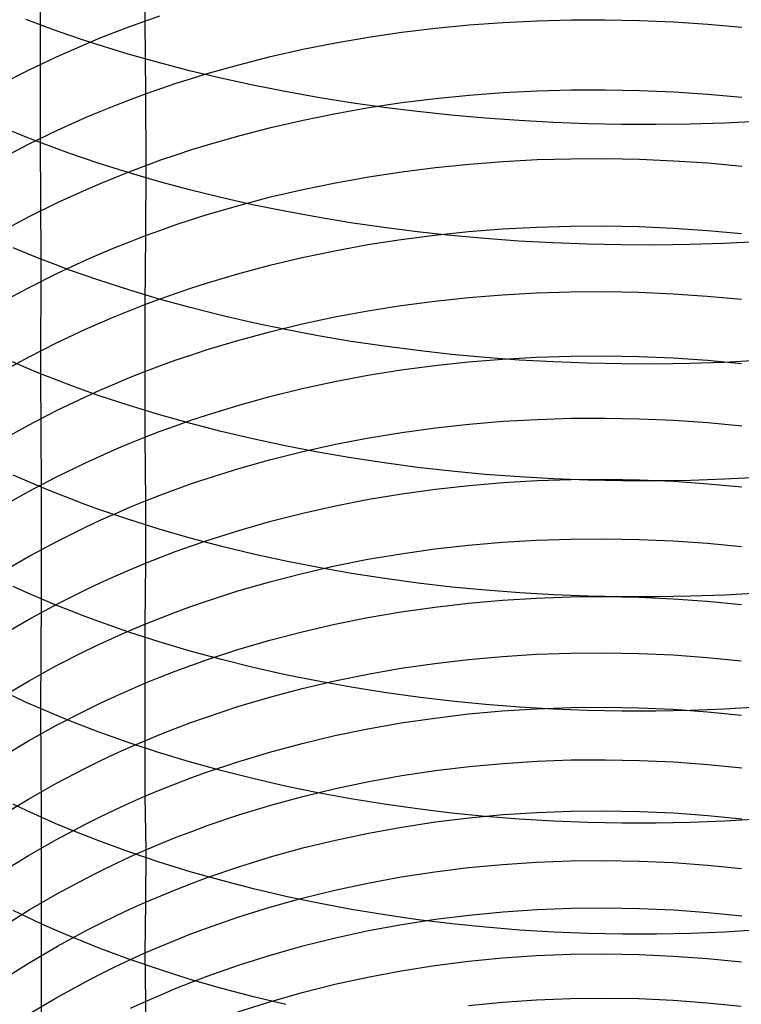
# Model space of a CAD drawing. Extents: x -383 to 1849, y -1185 to -529.
# Tile 731 of 870: x 1823 to 1834, y -1083 to -1069. Entities that reach past the tile are written whole.
import ezdxf

# ---------------------------------------------------------------- set-up
doc = ezdxf.new("R2010")
doc.units = 0
doc.layers.add('PREDEFINITO', color=7, linetype='CONTINUOUS')

msp = doc.modelspace()

# ---------------------------------------------------------------- linework, layer by layer
at = {"layer": 'PREDEFINITO'}
for p, q in [((1823.756, -1067.38, 662.535), (1823.755, -1069.094, 661.514)), ((1825.259, -1067.967, 629.981), (1825.259, -1069.039, 628.954)), ((1825.259, -1069.039, 628.954), (1825.477, -1068.964, 628.878)), ((1823.755, -1069.094, 661.514), (1823.553, -1069.018, 661.403)), ((1823.96, -1069.169, 661.623), (1823.755, -1069.094, 661.514)), ((1823.755, -1069.094, 661.514), (1823.756, -1070.788, 660.461)), ((1825.042, -1069.118, 629.033), (1825.259, -1069.039, 628.954)), ((1825.259, -1069.039, 628.954), (1825.271, -1070.087, 627.903)), ((1829.438, -1069.143, 626.953), (1829.923, -1069.096, 626.899)), ((1829.923, -1069.096, 626.899), (1830.41, -1069.06, 626.856)), ((1830.41, -1069.06, 626.856), (1830.9, -1069.036, 626.822)), ((1830.9, -1069.036, 626.822), (1831.39, -1069.023, 626.8)), ((1831.39, -1069.023, 626.8), (1831.881, -1069.021, 626.787)), ((1831.881, -1069.021, 626.787), (1832.373, -1069.031, 626.785)), ((1832.373, -1069.031, 626.785), (1832.864, -1069.052, 626.792)), ((1832.864, -1069.052, 626.792), (1833.354, -1069.084, 626.811)), ((1833.354, -1069.084, 626.811), (1833.843, -1069.128, 626.839)), ((1824.167, -1069.242, 661.728), (1823.96, -1069.169, 661.623)), ((1824.377, -1069.313, 661.831), (1824.167, -1069.242, 661.728)), ((1824.615, -1069.283, 629.199), (1824.828, -1069.199, 629.115)), ((1824.828, -1069.199, 629.115), (1825.042, -1069.118, 629.033)), ((1828.477, -1069.272, 627.091), (1828.956, -1069.201, 627.017)), ((1828.956, -1069.201, 627.017), (1829.438, -1069.143, 626.953)), ((1823.991, -1069.552, 629.467), (1824.405, -1069.37, 629.286)), ((1824.588, -1069.382, 661.93), (1824.377, -1069.313, 661.831)), ((1824.405, -1069.37, 629.286), (1824.615, -1069.283, 629.199)), ((1825.018, -1069.514, 662.119), (1824.588, -1069.382, 661.93)), ((1827.533, -1069.446, 627.271), (1828.003, -1069.353, 627.176)), ((1828.003, -1069.353, 627.176), (1828.477, -1069.272, 627.091)), ((1825.455, -1069.638, 662.296), (1825.018, -1069.514, 662.119)), ((1827.068, -1069.551, 627.377), (1827.533, -1069.446, 627.271)), ((1823.585, -1069.744, 629.658), (1823.991, -1069.552, 629.467)), ((1825.901, -1069.754, 662.46), (1825.455, -1069.638, 662.296)), ((1826.156, -1069.796, 627.619), (1826.609, -1069.668, 627.493)), ((1826.609, -1069.668, 627.493), (1827.068, -1069.551, 627.377)), ((1823.189, -1069.946, 629.858), (1823.585, -1069.744, 629.658)), ((1826.353, -1069.863, 662.612), (1825.901, -1069.754, 662.46)), ((1825.932, -1069.864, 627.686), (1826.156, -1069.796, 627.619)), ((1825.49, -1070.01, 627.828), (1825.71, -1069.935, 627.756)), ((1825.71, -1069.935, 627.756), (1825.932, -1069.864, 627.686)), ((1826.811, -1069.963, 662.752), (1826.353, -1069.863, 662.612)), ((1825.055, -1070.167, 627.981), (1825.271, -1070.087, 627.903)), ((1825.271, -1070.087, 627.903), (1825.49, -1070.01, 627.828)), ((1825.271, -1070.087, 627.903), (1825.273, -1071.116, 626.835)), ((1827.276, -1070.055, 662.878), (1826.811, -1069.963, 662.752)), ((1827.745, -1070.139, 662.993), (1827.276, -1070.055, 662.878)), ((1829.924, -1070.105, 625.85), (1830.412, -1070.068, 625.807)), ((1830.412, -1070.068, 625.807), (1830.901, -1070.043, 625.774)), ((1830.901, -1070.043, 625.774), (1831.391, -1070.03, 625.752)), ((1831.391, -1070.03, 625.752), (1831.883, -1070.028, 625.739)), ((1831.883, -1070.028, 625.739), (1832.374, -1070.038, 625.737)), ((1832.374, -1070.038, 625.737), (1832.865, -1070.059, 625.744)), ((1832.865, -1070.059, 625.744), (1833.355, -1070.092, 625.762)), ((1833.355, -1070.092, 625.762), (1833.844, -1070.136, 625.789)), ((1824.84, -1070.25, 628.061), (1825.055, -1070.167, 627.981)), ((1828.22, -1070.215, 663.094), (1827.745, -1070.139, 662.993)), ((1828.698, -1070.282, 663.183), (1828.22, -1070.215, 663.094)), ((1828.479, -1070.285, 626.039), (1828.957, -1070.213, 625.966)), ((1828.957, -1070.213, 625.966), (1829.439, -1070.153, 625.903)), ((1829.439, -1070.153, 625.903), (1829.924, -1070.105, 625.85)), ((1824.417, -1070.424, 628.229), (1824.628, -1070.336, 628.144)), ((1824.628, -1070.336, 628.144), (1824.84, -1070.25, 628.061)), ((1827.534, -1070.463, 626.215), (1828.004, -1070.368, 626.122)), ((1828.004, -1070.368, 626.122), (1828.479, -1070.285, 626.039)), ((1829.18, -1070.342, 663.26), (1828.698, -1070.282, 663.183)), ((1829.666, -1070.393, 663.324), (1829.18, -1070.342, 663.26)), ((1824.003, -1070.61, 628.407), (1824.417, -1070.424, 628.229)), ((1827.07, -1070.57, 626.319), (1827.534, -1070.463, 626.215)), ((1830.153, -1070.436, 663.375), (1829.666, -1070.393, 663.324)), ((1830.643, -1070.471, 663.413), (1830.153, -1070.436, 663.375)), ((1831.134, -1070.498, 663.439), (1830.643, -1070.471, 663.413)), ((1831.626, -1070.516, 663.452), (1831.134, -1070.498, 663.439)), ((1832.119, -1070.526, 663.453), (1831.626, -1070.516, 663.452)), ((1832.611, -1070.528, 663.44), (1832.119, -1070.526, 663.453)), ((1833.103, -1070.522, 663.415), (1832.611, -1070.528, 663.44)), ((1833.593, -1070.507, 663.377), (1833.103, -1070.522, 663.415)), ((1834.081, -1070.483, 663.326), (1833.593, -1070.507, 663.377)), ((1823.554, -1070.709, 660.35), (1823.354, -1070.628, 660.237)), ((1823.597, -1070.806, 628.594), (1824.003, -1070.61, 628.407)), ((1826.61, -1070.689, 626.433), (1827.07, -1070.57, 626.319)), ((1823.201, -1071.013, 628.79), (1823.597, -1070.806, 628.594)), ((1823.756, -1070.788, 660.461), (1823.554, -1070.709, 660.35)), ((1823.961, -1070.865, 660.568), (1823.756, -1070.788, 660.461)), ((1823.756, -1070.788, 660.461), (1823.766, -1072.464, 659.378)), ((1826.158, -1070.82, 626.557), (1826.61, -1070.689, 626.433)), ((1824.168, -1070.94, 660.672), (1823.961, -1070.865, 660.568)), ((1824.377, -1071.013, 660.773), (1824.168, -1070.94, 660.672)), ((1825.711, -1070.962, 626.691), (1825.934, -1070.889, 626.622)), ((1825.934, -1070.889, 626.622), (1826.158, -1070.82, 626.557)), ((1824.588, -1071.084, 660.871), (1824.377, -1071.013, 660.773)), ((1825.018, -1071.22, 661.058), (1824.588, -1071.084, 660.871)), ((1825.273, -1071.116, 626.835), (1825.491, -1071.038, 626.762)), ((1825.491, -1071.038, 626.762), (1825.711, -1070.962, 626.691)), ((1829.923, -1071.096, 624.784), (1830.411, -1071.059, 624.742)), ((1830.411, -1071.059, 624.742), (1830.9, -1071.033, 624.71)), ((1830.9, -1071.033, 624.71), (1831.39, -1071.019, 624.688)), ((1831.39, -1071.019, 624.688), (1831.882, -1071.017, 624.675)), ((1831.882, -1071.017, 624.675), (1832.373, -1071.027, 624.672)), ((1832.373, -1071.027, 624.672), (1832.864, -1071.048, 624.679)), ((1832.864, -1071.048, 624.679), (1833.355, -1071.081, 624.696)), ((1833.355, -1071.081, 624.696), (1833.843, -1071.125, 624.723)), ((1824.841, -1071.283, 626.99), (1825.056, -1071.198, 626.911)), ((1825.455, -1071.348, 661.232), (1825.018, -1071.22, 661.058)), ((1825.056, -1071.198, 626.911), (1825.273, -1071.116, 626.835)), ((1825.273, -1071.116, 626.835), (1825.271, -1072.125, 625.748)), ((1828.478, -1071.279, 624.969), (1828.956, -1071.206, 624.898)), ((1828.956, -1071.206, 624.898), (1829.438, -1071.145, 624.836)), ((1829.438, -1071.145, 624.836), (1829.923, -1071.096, 624.784)), ((1824.419, -1071.461, 627.154), (1824.629, -1071.37, 627.071)), ((1824.629, -1071.37, 627.071), (1824.841, -1071.283, 626.99)), ((1825.9, -1071.467, 661.394), (1825.455, -1071.348, 661.232)), ((1827.533, -1071.461, 625.142), (1828.003, -1071.364, 625.051)), ((1828.003, -1071.364, 625.051), (1828.478, -1071.279, 624.969)), ((1824.004, -1071.65, 627.328), (1824.419, -1071.461, 627.154)), ((1826.351, -1071.578, 661.544), (1825.9, -1071.467, 661.394)), ((1827.068, -1071.57, 625.243), (1827.533, -1071.461, 625.142)), ((1823.598, -1071.85, 627.511), (1824.004, -1071.65, 627.328)), ((1826.809, -1071.681, 661.682), (1826.351, -1071.578, 661.544)), ((1826.609, -1071.691, 625.355), (1827.068, -1071.57, 625.243)), ((1826.156, -1071.823, 625.476), (1826.609, -1071.691, 625.355)), ((1827.273, -1071.776, 661.807), (1826.809, -1071.681, 661.682)), ((1827.742, -1071.862, 661.92), (1827.273, -1071.776, 661.807)), ((1823.202, -1072.06, 627.704), (1823.598, -1071.85, 627.511)), ((1825.71, -1071.968, 625.607), (1825.932, -1071.894, 625.54)), ((1825.932, -1071.894, 625.54), (1826.156, -1071.823, 625.476)), ((1828.216, -1071.94, 662.02), (1827.742, -1071.862, 661.92)), ((1828.694, -1072.01, 662.108), (1828.216, -1071.94, 662.02)), ((1825.271, -1072.125, 625.748), (1825.489, -1072.045, 625.676)), ((1825.489, -1072.045, 625.676), (1825.71, -1071.968, 625.607)), ((1829.176, -1072.071, 662.184), (1828.694, -1072.01, 662.108)), ((1829.66, -1072.123, 662.247), (1829.176, -1072.071, 662.184)), ((1829.428, -1072.119, 623.753), (1829.913, -1072.068, 623.702)), ((1829.913, -1072.068, 623.702), (1830.401, -1072.03, 623.661)), ((1830.401, -1072.03, 623.661), (1830.891, -1072.004, 623.629)), ((1830.891, -1072.004, 623.629), (1831.382, -1071.989, 623.607)), ((1831.382, -1071.989, 623.607), (1831.873, -1071.987, 623.594)), ((1831.873, -1071.987, 623.594), (1832.365, -1071.996, 623.591)), ((1832.365, -1071.996, 623.591), (1832.857, -1072.017, 623.598)), ((1832.857, -1072.017, 623.598), (1833.348, -1072.05, 623.614)), ((1833.348, -1072.05, 623.614), (1833.837, -1072.095, 623.639)), ((1824.84, -1072.294, 625.899), (1825.054, -1072.208, 625.822)), ((1825.054, -1072.208, 625.822), (1825.271, -1072.125, 625.748)), ((1825.271, -1072.125, 625.748), (1825.259, -1073.116, 624.645)), ((1828.467, -1072.255, 623.884), (1828.946, -1072.181, 623.813)), ((1828.946, -1072.181, 623.813), (1829.428, -1072.119, 623.753)), ((1830.148, -1072.168, 662.297), (1829.66, -1072.123, 662.247)), ((1830.637, -1072.203, 662.335), (1830.148, -1072.168, 662.297)), ((1831.128, -1072.231, 662.361), (1830.637, -1072.203, 662.335)), ((1834.071, -1072.214, 662.249), (1833.584, -1072.238, 662.299)), ((1823.564, -1072.382, 659.269), (1823.364, -1072.299, 659.158)), ((1824.627, -1072.383, 625.978), (1824.84, -1072.294, 625.899)), ((1827.522, -1072.441, 624.053), (1827.992, -1072.342, 623.963)), ((1827.992, -1072.342, 623.963), (1828.467, -1072.255, 623.884)), ((1831.619, -1072.249, 662.374), (1831.128, -1072.231, 662.361)), ((1832.111, -1072.26, 662.374), (1831.619, -1072.249, 662.374)), ((1832.603, -1072.261, 662.362), (1832.111, -1072.26, 662.374)), ((1833.094, -1072.254, 662.337), (1832.603, -1072.261, 662.362)), ((1833.584, -1072.238, 662.299), (1833.094, -1072.254, 662.337)), ((1823.766, -1072.464, 659.378), (1823.564, -1072.382, 659.269)), ((1823.766, -1072.464, 659.378), (1823.757, -1074.111, 658.253)), ((1823.971, -1072.543, 659.484), (1823.766, -1072.464, 659.378)), ((1824.002, -1072.667, 626.229), (1824.417, -1072.475, 626.059)), ((1824.417, -1072.475, 626.059), (1824.627, -1072.383, 625.978)), ((1827.057, -1072.551, 624.152), (1827.522, -1072.441, 624.053)), ((1824.178, -1072.62, 659.587), (1823.971, -1072.543, 659.484)), ((1824.387, -1072.695, 659.686), (1824.178, -1072.62, 659.587)), ((1826.597, -1072.674, 624.261), (1827.057, -1072.551, 624.152)), ((1823.597, -1072.87, 626.408), (1824.002, -1072.667, 626.229)), ((1824.598, -1072.768, 659.783), (1824.387, -1072.695, 659.686)), ((1825.027, -1072.907, 659.967), (1824.598, -1072.768, 659.783)), ((1826.144, -1072.809, 624.379), (1826.597, -1072.674, 624.261)), ((1823.2, -1073.084, 626.596), (1823.597, -1072.87, 626.408)), ((1825.464, -1073.038, 660.139), (1825.027, -1072.907, 659.967)), ((1825.698, -1072.957, 624.507), (1825.92, -1072.881, 624.442)), ((1825.92, -1072.881, 624.442), (1826.144, -1072.809, 624.379)), ((1830.89, -1072.948, 622.524), (1831.381, -1072.933, 622.502)), ((1831.381, -1072.933, 622.502), (1831.873, -1072.931, 622.489)), ((1831.873, -1072.931, 622.489), (1832.365, -1072.94, 622.486)), ((1825.259, -1073.116, 624.645), (1825.478, -1073.035, 624.575)), ((1825.909, -1073.161, 660.299), (1825.464, -1073.038, 660.139)), ((1825.478, -1073.035, 624.575), (1825.698, -1072.957, 624.507)), ((1828.945, -1073.13, 622.705), (1829.427, -1073.066, 622.646)), ((1829.427, -1073.066, 622.646), (1829.913, -1073.015, 622.596)), ((1829.913, -1073.015, 622.596), (1830.4, -1072.975, 622.555)), ((1830.4, -1072.975, 622.555), (1830.89, -1072.948, 622.524)), ((1832.365, -1072.94, 622.486), (1832.856, -1072.961, 622.492)), ((1832.856, -1072.961, 622.492), (1833.347, -1072.995, 622.507)), ((1833.347, -1072.995, 622.507), (1833.837, -1073.04, 622.532)), ((1824.828, -1073.288, 624.792), (1825.043, -1073.201, 624.717)), ((1825.043, -1073.201, 624.717), (1825.259, -1073.116, 624.645)), ((1825.259, -1073.116, 624.645), (1825.258, -1074.082, 623.518)), ((1826.36, -1073.275, 660.446), (1825.909, -1073.161, 660.299)), ((1827.991, -1073.294, 622.852), (1828.466, -1073.205, 622.774)), ((1828.466, -1073.205, 622.774), (1828.945, -1073.13, 622.705)), ((1824.616, -1073.379, 624.87), (1824.828, -1073.288, 624.792)), ((1826.818, -1073.381, 660.582), (1826.36, -1073.275, 660.446)), ((1827.521, -1073.394, 622.939), (1827.991, -1073.294, 622.852)), ((1823.991, -1073.667, 625.115), (1824.405, -1073.472, 624.949)), ((1824.405, -1073.472, 624.949), (1824.616, -1073.379, 624.87)), ((1827.282, -1073.478, 660.705), (1826.818, -1073.381, 660.582)), ((1827.056, -1073.507, 623.036), (1827.521, -1073.394, 622.939)), ((1827.751, -1073.566, 660.816), (1827.282, -1073.478, 660.705)), ((1826.143, -1073.769, 623.258), (1826.596, -1073.632, 623.143)), ((1826.596, -1073.632, 623.143), (1827.056, -1073.507, 623.036)), ((1828.224, -1073.646, 660.914), (1827.751, -1073.566, 660.816)), ((1823.585, -1073.874, 625.29), (1823.991, -1073.667, 625.115)), ((1825.919, -1073.843, 623.32), (1826.143, -1073.769, 623.258)), ((1828.702, -1073.717, 661.001), (1828.224, -1073.646, 660.914)), ((1829.183, -1073.779, 661.075), (1828.702, -1073.717, 661.001)), ((1829.668, -1073.833, 661.137), (1829.183, -1073.779, 661.075)), ((1823.189, -1074.091, 625.474), (1823.585, -1073.874, 625.29)), ((1825.477, -1073.999, 623.45), (1825.697, -1073.919, 623.384)), ((1825.697, -1073.919, 623.384), (1825.919, -1073.843, 623.32)), ((1830.155, -1073.878, 661.186), (1829.668, -1073.833, 661.137)), ((1829.913, -1073.94, 621.471), (1830.401, -1073.9, 621.432)), ((1830.643, -1073.915, 661.223), (1830.155, -1073.878, 661.186)), ((1830.401, -1073.9, 621.432), (1830.891, -1073.872, 621.401)), ((1831.134, -1073.942, 661.248), (1830.643, -1073.915, 661.223)), ((1830.891, -1073.872, 621.401), (1831.382, -1073.857, 621.379)), ((1831.382, -1073.857, 621.379), (1831.873, -1073.854, 621.367)), ((1831.873, -1073.854, 621.367), (1832.365, -1073.863, 621.363)), ((1832.365, -1073.863, 621.363), (1832.857, -1073.885, 621.369)), ((1832.857, -1073.885, 621.369), (1833.348, -1073.918, 621.384)), ((1833.348, -1073.918, 621.384), (1833.837, -1073.964, 621.407)), ((1834.075, -1073.923, 661.134), (1833.588, -1073.948, 661.184)), ((1823.554, -1074.028, 658.146), (1823.354, -1073.942, 658.036)), ((1823.757, -1074.111, 658.253), (1823.554, -1074.028, 658.146)), ((1825.258, -1074.082, 623.518), (1825.477, -1073.999, 623.45)), ((1828.467, -1074.134, 621.645), (1828.946, -1074.057, 621.578)), ((1828.946, -1074.057, 621.578), (1829.428, -1073.992, 621.52)), ((1829.428, -1073.992, 621.52), (1829.913, -1073.94, 621.471)), ((1831.625, -1073.961, 661.26), (1831.134, -1073.942, 661.248)), ((1832.117, -1073.971, 661.26), (1831.625, -1073.961, 661.26)), ((1832.608, -1073.972, 661.247), (1832.117, -1073.971, 661.26)), ((1833.098, -1073.965, 661.222), (1832.608, -1073.972, 661.247)), ((1833.588, -1073.948, 661.184), (1833.098, -1073.965, 661.222)), ((1823.962, -1074.192, 658.357), (1823.757, -1074.111, 658.253)), ((1823.757, -1074.111, 658.253), (1823.767, -1075.743, 657.105)), ((1824.169, -1074.271, 658.458), (1823.962, -1074.192, 658.357)), ((1824.827, -1074.257, 623.662), (1825.041, -1074.168, 623.589)), ((1825.041, -1074.168, 623.589), (1825.258, -1074.082, 623.518)), ((1825.258, -1074.082, 623.518), (1825.259, -1075.024, 622.372)), ((1827.992, -1074.223, 621.722), (1828.467, -1074.134, 621.645)), ((1824.378, -1074.348, 658.556), (1824.169, -1074.271, 658.458)), ((1824.59, -1074.423, 658.651), (1824.378, -1074.348, 658.556)), ((1824.404, -1074.443, 623.816), (1824.614, -1074.348, 623.738)), ((1824.614, -1074.348, 623.738), (1824.827, -1074.257, 623.662)), ((1827.057, -1074.44, 621.902), (1827.522, -1074.325, 621.807)), ((1827.522, -1074.325, 621.807), (1827.992, -1074.223, 621.722)), ((1823.99, -1074.642, 623.978), (1824.404, -1074.443, 623.816)), ((1825.02, -1074.565, 658.832), (1824.59, -1074.423, 658.651)), ((1826.597, -1074.567, 622.006), (1827.057, -1074.44, 621.902)), ((1825.457, -1074.7, 659.001), (1825.02, -1074.565, 658.832)), ((1826.144, -1074.707, 622.119), (1826.597, -1074.567, 622.006)), ((1823.584, -1074.852, 624.149), (1823.99, -1074.642, 623.978)), ((1825.902, -1074.825, 659.158), (1825.457, -1074.7, 659.001)), ((1825.92, -1074.781, 622.179), (1826.144, -1074.707, 622.119)), ((1830.411, -1074.796, 620.287), (1830.9, -1074.768, 620.257)), ((1830.9, -1074.768, 620.257), (1831.391, -1074.752, 620.235)), ((1831.391, -1074.752, 620.235), (1831.882, -1074.749, 620.223)), ((1831.882, -1074.749, 620.223), (1832.373, -1074.759, 620.22)), ((1832.373, -1074.759, 620.22), (1832.864, -1074.781, 620.225)), ((1823.188, -1075.073, 624.328), (1823.584, -1074.852, 624.149)), ((1825.478, -1074.94, 622.305), (1825.698, -1074.859, 622.241)), ((1825.698, -1074.859, 622.241), (1825.92, -1074.781, 622.179)), ((1826.355, -1074.942, 659.303), (1825.902, -1074.825, 659.158)), ((1828.956, -1074.955, 620.43), (1829.438, -1074.89, 620.373)), ((1829.438, -1074.89, 620.373), (1829.923, -1074.837, 620.325)), ((1829.923, -1074.837, 620.325), (1830.411, -1074.796, 620.287)), ((1832.864, -1074.781, 620.225), (1833.355, -1074.815, 620.239)), ((1833.355, -1074.815, 620.239), (1833.844, -1074.861, 620.262)), ((1825.043, -1075.111, 622.442), (1825.259, -1075.024, 622.372)), ((1825.259, -1075.024, 622.372), (1825.478, -1074.94, 622.305)), ((1825.259, -1075.024, 622.372), (1825.271, -1075.939, 621.205)), ((1826.813, -1075.05, 659.436), (1826.355, -1074.942, 659.303)), ((1827.277, -1075.149, 659.557), (1826.813, -1075.05, 659.436)), ((1828.003, -1075.125, 620.57), (1828.478, -1075.034, 620.496)), ((1828.478, -1075.034, 620.496), (1828.956, -1074.955, 620.43)), ((1824.828, -1075.202, 622.513), (1825.043, -1075.111, 622.442)), ((1827.747, -1075.24, 659.666), (1827.277, -1075.149, 659.557)), ((1827.533, -1075.229, 620.654), (1828.003, -1075.125, 620.57)), ((1824.405, -1075.392, 622.662), (1824.616, -1075.295, 622.587)), ((1824.616, -1075.295, 622.587), (1824.828, -1075.202, 622.513)), ((1827.069, -1075.345, 620.746), (1827.533, -1075.229, 620.654)), ((1828.221, -1075.321, 659.763), (1827.747, -1075.24, 659.666)), ((1828.7, -1075.394, 659.848), (1828.221, -1075.321, 659.763)), ((1823.991, -1075.593, 622.821), (1824.405, -1075.392, 622.662)), ((1826.156, -1075.617, 620.958), (1826.609, -1075.474, 620.847)), ((1826.609, -1075.474, 620.847), (1827.069, -1075.345, 620.746)), ((1829.182, -1075.458, 659.921), (1828.7, -1075.394, 659.848)), ((1829.667, -1075.513, 659.981), (1829.182, -1075.458, 659.921)), ((1823.565, -1075.658, 657), (1823.365, -1075.57, 656.891)), ((1823.585, -1075.807, 622.987), (1823.991, -1075.593, 622.821)), ((1825.932, -1075.692, 621.016), (1826.156, -1075.617, 620.958)), ((1830.155, -1075.559, 660.03), (1829.667, -1075.513, 659.981)), ((1830.645, -1075.596, 660.066), (1830.155, -1075.559, 660.03)), ((1831.136, -1075.624, 660.09), (1830.645, -1075.596, 660.066)), ((1831.628, -1075.643, 660.102), (1831.136, -1075.624, 660.09)), ((1834.082, -1075.603, 659.977), (1833.594, -1075.629, 660.027)), ((1823.767, -1075.743, 657.105), (1823.565, -1075.658, 657)), ((1823.972, -1075.826, 657.208), (1823.767, -1075.743, 657.105)), ((1823.767, -1075.743, 657.105), (1823.767, -1077.349, 655.92)), ((1825.71, -1075.771, 621.077), (1825.932, -1075.692, 621.016)), ((1829.438, -1075.771, 619.212), (1829.923, -1075.717, 619.165)), ((1829.923, -1075.717, 619.165), (1830.411, -1075.675, 619.127)), ((1830.411, -1075.675, 619.127), (1830.9, -1075.647, 619.097)), ((1830.9, -1075.647, 619.097), (1831.391, -1075.631, 619.076)), ((1831.391, -1075.631, 619.076), (1831.882, -1075.627, 619.064)), ((1832.12, -1075.653, 660.102), (1831.628, -1075.643, 660.102)), ((1831.882, -1075.627, 619.064), (1832.373, -1075.637, 619.06)), ((1832.613, -1075.654, 660.089), (1832.12, -1075.653, 660.102)), ((1832.373, -1075.637, 619.06), (1832.864, -1075.659, 619.065)), ((1833.104, -1075.646, 660.064), (1832.613, -1075.654, 660.089)), ((1832.864, -1075.659, 619.065), (1833.355, -1075.693, 619.079)), ((1833.594, -1075.629, 660.027), (1833.104, -1075.646, 660.064)), ((1833.355, -1075.693, 619.079), (1833.844, -1075.74, 619.101)), ((1823.189, -1076.031, 623.162), (1823.585, -1075.807, 622.987)), ((1824.179, -1075.907, 657.307), (1823.972, -1075.826, 657.208)), ((1824.389, -1075.986, 657.404), (1824.179, -1075.907, 657.307)), ((1825.271, -1075.939, 621.205), (1825.49, -1075.854, 621.14)), ((1825.49, -1075.854, 621.14), (1825.71, -1075.771, 621.077)), ((1828.478, -1075.917, 619.331), (1828.956, -1075.838, 619.267)), ((1828.956, -1075.838, 619.267), (1829.438, -1075.771, 619.212)), ((1824.6, -1076.063, 657.497), (1824.389, -1075.986, 657.404)), ((1824.84, -1076.12, 621.343), (1825.055, -1076.028, 621.273)), ((1825.055, -1076.028, 621.273), (1825.271, -1075.939, 621.205)), ((1825.271, -1075.939, 621.205), (1825.271, -1076.836, 620.022)), ((1827.533, -1076.115, 619.485), (1828.003, -1076.01, 619.404)), ((1828.003, -1076.01, 619.404), (1828.478, -1075.917, 619.331)), ((1825.03, -1076.209, 657.676), (1824.6, -1076.063, 657.497)), ((1824.628, -1076.215, 621.414), (1824.84, -1076.12, 621.343)), ((1827.069, -1076.234, 619.575), (1827.533, -1076.115, 619.485)), ((1824.003, -1076.518, 621.643), (1824.417, -1076.313, 621.489)), ((1824.417, -1076.313, 621.489), (1824.628, -1076.215, 621.414)), ((1825.467, -1076.347, 657.842), (1825.03, -1076.209, 657.676)), ((1826.609, -1076.365, 619.674), (1827.069, -1076.234, 619.575)), ((1825.912, -1076.476, 657.997), (1825.467, -1076.347, 657.842)), ((1826.156, -1076.509, 619.781), (1826.609, -1076.365, 619.674)), ((1823.597, -1076.735, 621.806), (1824.003, -1076.518, 621.643)), ((1825.71, -1076.666, 619.897), (1825.932, -1076.586, 619.838)), ((1826.364, -1076.595, 658.14), (1825.912, -1076.476, 657.997)), ((1825.932, -1076.586, 619.838), (1826.156, -1076.509, 619.781)), ((1826.822, -1076.706, 658.27), (1826.364, -1076.595, 658.14)), ((1829.428, -1076.632, 618.037), (1829.913, -1076.577, 617.991)), ((1829.913, -1076.577, 617.991), (1830.401, -1076.535, 617.954)), ((1830.401, -1076.535, 617.954), (1830.891, -1076.505, 617.925)), ((1830.891, -1076.505, 617.925), (1831.382, -1076.489, 617.904)), ((1831.382, -1076.489, 617.904), (1831.874, -1076.485, 617.892)), ((1831.874, -1076.485, 617.892), (1832.366, -1076.494, 617.888)), ((1832.366, -1076.494, 617.888), (1832.857, -1076.516, 617.892)), ((1832.857, -1076.516, 617.892), (1833.348, -1076.55, 617.904)), ((1833.348, -1076.55, 617.904), (1833.837, -1076.598, 617.925)), ((1823.2, -1076.964, 621.976), (1823.597, -1076.735, 621.806)), ((1825.271, -1076.836, 620.022), (1825.49, -1076.749, 619.959)), ((1825.49, -1076.749, 619.959), (1825.71, -1076.666, 619.897)), ((1827.286, -1076.808, 658.39), (1826.822, -1076.706, 658.27)), ((1828.467, -1076.781, 618.153), (1828.946, -1076.7, 618.091)), ((1828.946, -1076.7, 618.091), (1829.428, -1076.632, 618.037)), ((1825.055, -1076.926, 620.088), (1825.271, -1076.836, 620.022)), ((1825.271, -1076.836, 620.022), (1825.259, -1077.714, 618.827)), ((1827.756, -1076.9, 658.497), (1827.286, -1076.808, 658.39)), ((1827.522, -1076.983, 618.304), (1827.992, -1076.875, 618.224)), ((1827.992, -1076.875, 618.224), (1828.467, -1076.781, 618.153)), ((1824.628, -1077.115, 620.226), (1824.84, -1077.019, 620.156)), ((1824.84, -1077.019, 620.156), (1825.055, -1076.926, 620.088)), ((1827.057, -1077.103, 618.391), (1827.522, -1076.983, 618.304)), ((1828.23, -1076.984, 658.592), (1827.756, -1076.9, 658.497)), ((1828.708, -1077.058, 658.675), (1828.23, -1076.984, 658.592)), ((1823.565, -1077.262, 655.816), (1823.365, -1077.172, 655.71)), ((1824.417, -1077.215, 620.298), (1824.628, -1077.115, 620.226)), ((1826.597, -1077.236, 618.488), (1827.057, -1077.103, 618.391)), ((1829.189, -1077.123, 658.747), (1828.708, -1077.058, 658.675)), ((1829.674, -1077.179, 658.806), (1829.189, -1077.123, 658.747)), ((1830.162, -1077.226, 658.853), (1829.674, -1077.179, 658.806)), ((1823.767, -1077.349, 655.92), (1823.565, -1077.262, 655.816)), ((1824.003, -1077.423, 620.448), (1824.417, -1077.215, 620.298)), ((1826.144, -1077.382, 618.592), (1826.597, -1077.236, 618.488)), ((1830.651, -1077.264, 658.889), (1830.162, -1077.226, 658.853)), ((1831.142, -1077.292, 658.912), (1830.651, -1077.264, 658.889)), ((1830.89, -1077.338, 616.732), (1831.381, -1077.321, 616.711)), ((1831.633, -1077.311, 658.923), (1831.142, -1077.292, 658.912)), ((1831.381, -1077.321, 616.711), (1831.873, -1077.317, 616.699)), ((1832.125, -1077.321, 658.922), (1831.633, -1077.311, 658.923)), ((1831.873, -1077.317, 616.699), (1832.365, -1077.326, 616.695)), ((1832.617, -1077.322, 658.909), (1832.125, -1077.321, 658.922)), ((1833.108, -1077.313, 658.884), (1832.617, -1077.322, 658.909)), ((1833.598, -1077.295, 658.847), (1833.108, -1077.313, 658.884)), ((1834.086, -1077.267, 658.798), (1833.598, -1077.295, 658.847)), ((1823.597, -1077.643, 620.606), (1824.003, -1077.423, 620.448)), ((1823.767, -1077.349, 655.92), (1823.757, -1078.927, 654.698)), ((1823.972, -1077.435, 656.021), (1823.767, -1077.349, 655.92)), ((1824.179, -1077.518, 656.119), (1823.972, -1077.435, 656.021)), ((1825.698, -1077.541, 618.705), (1825.92, -1077.46, 618.648)), ((1825.92, -1077.46, 618.648), (1826.144, -1077.382, 618.592)), ((1829.427, -1077.467, 616.842), (1829.913, -1077.411, 616.797)), ((1829.913, -1077.411, 616.797), (1830.4, -1077.368, 616.76)), ((1830.4, -1077.368, 616.76), (1830.89, -1077.338, 616.732)), ((1832.365, -1077.326, 616.695), (1832.856, -1077.348, 616.699)), ((1832.856, -1077.348, 616.699), (1833.347, -1077.382, 616.711)), ((1833.347, -1077.382, 616.711), (1833.837, -1077.43, 616.731)), ((1824.388, -1077.599, 656.214), (1824.179, -1077.518, 656.119)), ((1824.599, -1077.677, 656.306), (1824.388, -1077.599, 656.214)), ((1825.478, -1077.626, 618.765), (1825.698, -1077.541, 618.705)), ((1828.466, -1077.618, 616.955), (1828.945, -1077.536, 616.894)), ((1828.945, -1077.536, 616.894), (1829.427, -1077.467, 616.842)), ((1823.2, -1077.874, 620.772), (1823.597, -1077.643, 620.606)), ((1825.028, -1077.827, 656.481), (1824.599, -1077.677, 656.306)), ((1825.043, -1077.805, 618.891), (1825.259, -1077.714, 618.827)), ((1825.259, -1077.714, 618.827), (1825.478, -1077.626, 618.765)), ((1825.259, -1077.714, 618.827), (1825.259, -1078.564, 617.61)), ((1827.521, -1077.822, 617.102), (1827.991, -1077.714, 617.024)), ((1827.991, -1077.714, 617.024), (1828.466, -1077.618, 616.955)), ((1824.828, -1077.899, 618.957), (1825.043, -1077.805, 618.891)), ((1825.465, -1077.968, 656.645), (1825.028, -1077.827, 656.481)), ((1827.056, -1077.944, 617.187), (1827.521, -1077.822, 617.102)), ((1824.405, -1078.098, 619.095), (1824.616, -1077.997, 619.025)), ((1824.616, -1077.997, 619.025), (1824.828, -1077.899, 618.957)), ((1825.91, -1078.1, 656.797), (1825.465, -1077.968, 656.645)), ((1826.597, -1078.079, 617.28), (1827.056, -1077.944, 617.187)), ((1823.991, -1078.309, 619.241), (1824.405, -1078.098, 619.095)), ((1826.361, -1078.223, 656.938), (1825.91, -1078.1, 656.797)), ((1826.144, -1078.228, 617.382), (1826.597, -1078.079, 617.28)), ((1830.4, -1078.178, 615.552), (1830.89, -1078.147, 615.524)), ((1830.89, -1078.147, 615.524), (1831.381, -1078.13, 615.504)), ((1831.381, -1078.13, 615.504), (1831.872, -1078.126, 615.492)), ((1831.872, -1078.126, 615.492), (1832.364, -1078.134, 615.488)), ((1832.364, -1078.134, 615.488), (1832.856, -1078.156, 615.491)), ((1832.856, -1078.156, 615.491), (1833.347, -1078.191, 615.502)), ((1823.585, -1078.531, 619.394), (1823.991, -1078.309, 619.241)), ((1825.697, -1078.389, 617.492), (1825.92, -1078.307, 617.436)), ((1825.92, -1078.307, 617.436), (1826.144, -1078.228, 617.382)), ((1826.819, -1078.336, 657.067), (1826.361, -1078.223, 656.938)), ((1828.945, -1078.348, 615.682), (1829.427, -1078.278, 615.631)), ((1829.427, -1078.278, 615.631), (1829.912, -1078.221, 615.588)), ((1829.912, -1078.221, 615.588), (1830.4, -1078.178, 615.552)), ((1833.347, -1078.191, 615.502), (1833.836, -1078.239, 615.522)), ((1825.477, -1078.475, 617.55), (1825.697, -1078.389, 617.492)), ((1827.283, -1078.44, 657.184), (1826.819, -1078.336, 657.067)), ((1827.752, -1078.535, 657.29), (1827.283, -1078.44, 657.184)), ((1827.991, -1078.528, 615.809), (1828.466, -1078.432, 615.742)), ((1828.466, -1078.432, 615.742), (1828.945, -1078.348, 615.682)), ((1823.189, -1078.766, 619.556), (1823.585, -1078.531, 619.394)), ((1825.042, -1078.656, 617.672), (1825.259, -1078.564, 617.61)), ((1825.259, -1078.564, 617.61), (1825.258, -1079.389, 616.377)), ((1825.259, -1078.564, 617.61), (1825.477, -1078.475, 617.55)), ((1827.521, -1078.638, 615.884), (1827.991, -1078.528, 615.809)), ((1828.225, -1078.62, 657.383), (1827.752, -1078.535, 657.29)), ((1824.828, -1078.752, 617.736), (1825.042, -1078.656, 617.672)), ((1827.056, -1078.762, 615.967), (1827.521, -1078.638, 615.884)), ((1828.703, -1078.696, 657.465), (1828.225, -1078.62, 657.383)), ((1829.184, -1078.763, 657.535), (1828.703, -1078.696, 657.465)), ((1823.554, -1078.838, 654.596), (1823.354, -1078.746, 654.491)), ((1823.757, -1078.927, 654.698), (1823.554, -1078.838, 654.596)), ((1824.405, -1078.953, 617.87), (1824.615, -1078.851, 617.802)), ((1824.615, -1078.851, 617.802), (1824.828, -1078.752, 617.736)), ((1826.597, -1078.898, 616.057), (1827.056, -1078.762, 615.967)), ((1829.669, -1078.821, 657.594), (1829.184, -1078.763, 657.535)), ((1830.156, -1078.868, 657.64), (1829.669, -1078.821, 657.594)), ((1830.645, -1078.907, 657.675), (1830.156, -1078.868, 657.64)), ((1823.961, -1079.015, 654.797), (1823.757, -1078.927, 654.698)), ((1823.757, -1078.927, 654.698), (1823.767, -1080.489, 653.455)), ((1824.168, -1079.099, 654.893), (1823.961, -1079.015, 654.797)), ((1823.991, -1079.167, 618.012), (1824.405, -1078.953, 617.87)), ((1826.144, -1079.049, 616.156), (1826.597, -1078.898, 616.057)), ((1829.428, -1079.063, 614.403), (1829.913, -1079.005, 614.361)), ((1829.913, -1079.005, 614.361), (1830.401, -1078.961, 614.326)), ((1830.401, -1078.961, 614.326), (1830.891, -1078.93, 614.299)), ((1831.135, -1078.936, 657.698), (1830.645, -1078.907, 657.675)), ((1830.891, -1078.93, 614.299), (1831.382, -1078.912, 614.279)), ((1831.626, -1078.955, 657.709), (1831.135, -1078.936, 657.698)), ((1831.382, -1078.912, 614.279), (1831.873, -1078.908, 614.267)), ((1832.118, -1078.965, 657.708), (1831.626, -1078.955, 657.709)), ((1831.873, -1078.908, 614.267), (1832.365, -1078.916, 614.262)), ((1832.609, -1078.966, 657.696), (1832.118, -1078.965, 657.708)), ((1832.365, -1078.916, 614.262), (1832.857, -1078.938, 614.266)), ((1833.1, -1078.957, 657.671), (1832.609, -1078.966, 657.696)), ((1832.857, -1078.938, 614.266), (1833.348, -1078.973, 614.276)), ((1833.589, -1078.938, 657.634), (1833.1, -1078.957, 657.671)), ((1833.348, -1078.973, 614.276), (1833.837, -1079.022, 614.294)), ((1834.076, -1078.909, 657.586), (1833.589, -1078.938, 657.634)), ((1824.378, -1079.182, 654.986), (1824.168, -1079.099, 654.893)), ((1825.697, -1079.212, 616.263), (1825.92, -1079.129, 616.209)), ((1825.92, -1079.129, 616.209), (1826.144, -1079.049, 616.156)), ((1828.467, -1079.219, 614.511), (1828.946, -1079.134, 614.453)), ((1828.946, -1079.134, 614.453), (1829.428, -1079.063, 614.403)), ((1823.585, -1079.393, 618.162), (1823.991, -1079.167, 618.012)), ((1824.59, -1079.262, 655.076), (1824.378, -1079.182, 654.986)), ((1825.019, -1079.416, 655.249), (1824.59, -1079.262, 655.076)), ((1825.258, -1079.389, 616.377), (1825.477, -1079.299, 616.319)), ((1825.477, -1079.299, 616.319), (1825.697, -1079.212, 616.263)), ((1827.992, -1079.317, 614.576), (1828.467, -1079.219, 614.511)), ((1823.189, -1079.631, 618.318), (1823.585, -1079.393, 618.162)), ((1825.457, -1079.56, 655.409), (1825.019, -1079.416, 655.249)), ((1825.042, -1079.483, 616.438), (1825.258, -1079.389, 616.377)), ((1825.258, -1079.389, 616.377), (1825.259, -1080.189, 615.128)), ((1827.057, -1079.553, 614.73), (1827.522, -1079.428, 614.649)), ((1827.522, -1079.428, 614.649), (1827.992, -1079.317, 614.576)), ((1824.615, -1079.68, 616.564), (1824.827, -1079.58, 616.5)), ((1824.827, -1079.58, 616.5), (1825.042, -1079.483, 616.438)), ((1825.902, -1079.694, 655.559), (1825.457, -1079.56, 655.409)), ((1826.598, -1079.692, 614.818), (1827.057, -1079.553, 614.73)), ((1824.405, -1079.784, 616.63), (1824.615, -1079.68, 616.564)), ((1826.354, -1079.819, 655.697), (1825.902, -1079.694, 655.559)), ((1826.144, -1079.844, 614.914), (1826.598, -1079.692, 614.818)), ((1829.923, -1079.762, 613.117), (1830.411, -1079.717, 613.083)), ((1830.411, -1079.717, 613.083), (1830.9, -1079.685, 613.057)), ((1830.9, -1079.685, 613.057), (1831.39, -1079.667, 613.038)), ((1831.39, -1079.667, 613.038), (1831.882, -1079.663, 613.026)), ((1831.882, -1079.663, 613.026), (1832.373, -1079.672, 613.021)), ((1832.373, -1079.672, 613.021), (1832.864, -1079.694, 613.024)), ((1832.864, -1079.694, 613.024), (1833.355, -1079.73, 613.034)), ((1833.355, -1079.73, 613.034), (1833.843, -1079.779, 613.051)), ((1823.99, -1080, 616.767), (1824.405, -1079.784, 616.63)), ((1825.92, -1079.925, 614.964), (1826.144, -1079.844, 614.914)), ((1826.813, -1079.935, 655.823), (1826.354, -1079.819, 655.697)), ((1828.956, -1079.892, 613.207), (1829.438, -1079.82, 613.158)), ((1829.438, -1079.82, 613.158), (1829.923, -1079.762, 613.117)), ((1823.585, -1080.229, 616.912), (1823.99, -1080, 616.767)), ((1825.478, -1080.098, 615.072), (1825.698, -1080.01, 615.017)), ((1825.698, -1080.01, 615.017), (1825.92, -1079.925, 614.964)), ((1827.277, -1080.041, 655.938), (1826.813, -1079.935, 655.823)), ((1828.003, -1080.077, 613.326), (1828.478, -1079.978, 613.263)), ((1828.478, -1079.978, 613.263), (1828.956, -1079.892, 613.207)), ((1825.259, -1080.189, 615.128), (1825.478, -1080.098, 615.072)), ((1827.747, -1080.138, 656.042), (1827.277, -1080.041, 655.938)), ((1827.533, -1080.19, 613.397), (1828.003, -1080.077, 613.326)), ((1828.221, -1080.225, 656.134), (1827.747, -1080.138, 656.042)), ((1823.189, -1080.47, 617.064), (1823.585, -1080.229, 616.912)), ((1824.828, -1080.383, 615.247), (1825.043, -1080.284, 615.186)), ((1825.043, -1080.284, 615.186), (1825.259, -1080.189, 615.128)), ((1825.259, -1080.189, 615.128), (1825.272, -1080.961, 613.861)), ((1827.069, -1080.316, 613.475), (1827.533, -1080.19, 613.397)), ((1828.699, -1080.303, 656.214), (1828.221, -1080.225, 656.134)), ((1823.565, -1080.397, 653.355), (1823.365, -1080.303, 653.252)), ((1823.767, -1080.489, 653.455), (1823.565, -1080.397, 653.355)), ((1824.616, -1080.484, 615.309), (1824.828, -1080.383, 615.247)), ((1826.609, -1080.457, 613.56), (1827.069, -1080.316, 613.475)), ((1829.181, -1080.371, 656.283), (1828.699, -1080.303, 656.214)), ((1829.667, -1080.43, 656.34), (1829.181, -1080.371, 656.283)), ((1830.154, -1080.478, 656.386), (1829.667, -1080.43, 656.34)), ((1830.41, -1080.453, 611.828), (1830.9, -1080.421, 611.802)), ((1830.9, -1080.421, 611.802), (1831.39, -1080.403, 611.783)), ((1831.39, -1080.403, 611.783), (1831.881, -1080.398, 611.771)), ((1831.881, -1080.398, 611.771), (1832.373, -1080.407, 611.767)), ((1832.373, -1080.407, 611.767), (1832.864, -1080.429, 611.769)), ((1832.864, -1080.429, 611.769), (1833.354, -1080.465, 611.778)), ((1823.972, -1080.578, 653.552), (1823.767, -1080.489, 653.455)), ((1823.767, -1080.489, 653.455), (1823.769, -1082.022, 652.177)), ((1824.179, -1080.665, 653.647), (1823.972, -1080.578, 653.552)), ((1824.406, -1080.589, 615.373), (1824.616, -1080.484, 615.309)), ((1826.157, -1080.611, 613.653), (1826.609, -1080.457, 613.56)), ((1828.956, -1080.631, 611.948), (1829.438, -1080.558, 611.901)), ((1829.438, -1080.558, 611.901), (1829.923, -1080.499, 611.861)), ((1829.923, -1080.499, 611.861), (1830.41, -1080.453, 611.828)), ((1830.644, -1080.518, 656.42), (1830.154, -1080.478, 656.386)), ((1831.135, -1080.547, 656.442), (1830.644, -1080.518, 656.42)), ((1831.627, -1080.567, 656.453), (1831.135, -1080.547, 656.442)), ((1832.12, -1080.577, 656.452), (1831.627, -1080.567, 656.453)), ((1832.612, -1080.577, 656.44), (1832.12, -1080.577, 656.452)), ((1833.103, -1080.567, 656.415), (1832.612, -1080.577, 656.44)), ((1833.593, -1080.548, 656.379), (1833.103, -1080.567, 656.415)), ((1833.354, -1080.465, 611.778), (1833.843, -1080.514, 611.795)), ((1834.082, -1080.519, 656.332), (1833.593, -1080.548, 656.379)), ((1823.991, -1080.808, 615.506), (1824.406, -1080.589, 615.373)), ((1824.388, -1080.749, 653.739), (1824.179, -1080.665, 653.647)), ((1825.71, -1080.779, 613.753), (1825.933, -1080.693, 613.702)), ((1825.933, -1080.693, 613.702), (1826.157, -1080.611, 613.653)), ((1828.003, -1080.818, 612.063), (1828.477, -1080.718, 612.002)), ((1828.477, -1080.718, 612.002), (1828.956, -1080.631, 611.948)), ((1823.586, -1081.04, 615.646), (1823.991, -1080.808, 615.506)), ((1824.6, -1080.831, 653.828), (1824.388, -1080.749, 653.739)), ((1825.029, -1080.988, 653.997), (1824.6, -1080.831, 653.828)), ((1825.49, -1080.868, 613.806), (1825.71, -1080.779, 613.753)), ((1827.533, -1080.932, 612.132), (1828.003, -1080.818, 612.063)), ((1825.467, -1081.136, 654.155), (1825.029, -1080.988, 653.997)), ((1825.055, -1081.057, 613.917), (1825.272, -1080.961, 613.861)), ((1825.272, -1080.961, 613.861), (1825.271, -1081.712, 612.58)), ((1825.272, -1080.961, 613.861), (1825.49, -1080.868, 613.806)), ((1827.068, -1081.06, 612.207), (1827.533, -1080.932, 612.132)), ((1823.189, -1081.283, 615.793), (1823.586, -1081.04, 615.646)), ((1824.84, -1081.156, 613.976), (1825.055, -1081.057, 613.917)), ((1825.912, -1081.273, 654.302), (1825.467, -1081.136, 654.155)), ((1826.609, -1081.203, 612.29), (1827.068, -1081.06, 612.207)), ((1830.402, -1081.168, 610.561), (1830.892, -1081.135, 610.535)), ((1830.892, -1081.135, 610.535), (1831.382, -1081.116, 610.517)), ((1831.382, -1081.116, 610.517), (1831.874, -1081.111, 610.505)), ((1831.874, -1081.111, 610.505), (1832.366, -1081.12, 610.5)), ((1832.366, -1081.12, 610.5), (1832.858, -1081.142, 610.502)), ((1832.858, -1081.142, 610.502), (1833.348, -1081.178, 610.51)), ((1824.418, -1081.365, 614.098), (1824.628, -1081.259, 614.036)), ((1824.628, -1081.259, 614.036), (1824.84, -1081.156, 613.976)), ((1826.364, -1081.401, 654.437), (1825.912, -1081.273, 654.302)), ((1826.156, -1081.358, 612.379), (1826.609, -1081.203, 612.29)), ((1828.947, -1081.348, 610.678), (1829.429, -1081.274, 610.632)), ((1829.429, -1081.274, 610.632), (1829.914, -1081.214, 610.593)), ((1829.914, -1081.214, 610.593), (1830.402, -1081.168, 610.561)), ((1833.348, -1081.178, 610.51), (1833.838, -1081.227, 610.525)), ((1824.003, -1081.588, 614.227), (1824.418, -1081.365, 614.098)), ((1825.932, -1081.442, 612.427), (1826.156, -1081.358, 612.379)), ((1826.822, -1081.52, 654.562), (1826.364, -1081.401, 654.437)), ((1828.468, -1081.436, 610.73), (1828.947, -1081.348, 610.678)), ((1825.49, -1081.619, 612.527), (1825.71, -1081.528, 612.476)), ((1825.71, -1081.528, 612.476), (1825.932, -1081.442, 612.427)), ((1827.286, -1081.628, 654.674), (1826.822, -1081.52, 654.562)), ((1827.523, -1081.654, 610.856), (1827.993, -1081.538, 610.79)), ((1827.993, -1081.538, 610.79), (1828.468, -1081.436, 610.73)), ((1823.598, -1081.822, 614.363), (1824.003, -1081.588, 614.227)), ((1825.055, -1081.809, 612.635), (1825.271, -1081.712, 612.58)), ((1825.271, -1081.712, 612.58), (1825.26, -1082.442, 611.289)), ((1825.271, -1081.712, 612.58), (1825.49, -1081.619, 612.527)), ((1827.058, -1081.783, 610.929), (1827.523, -1081.654, 610.856)), ((1827.756, -1081.727, 654.776), (1827.286, -1081.628, 654.674)), ((1823.201, -1082.069, 614.505), (1823.598, -1081.822, 614.363)), ((1823.566, -1081.928, 652.079), (1823.366, -1081.832, 651.978)), ((1824.84, -1081.91, 612.691), (1825.055, -1081.809, 612.635)), ((1826.598, -1081.927, 611.008), (1827.058, -1081.783, 610.929)), ((1828.23, -1081.816, 654.866), (1827.756, -1081.727, 654.776)), ((1828.708, -1081.895, 654.945), (1828.23, -1081.816, 654.866)), ((1829.922, -1081.897, 609.307), (1830.41, -1081.85, 609.276)), ((1830.41, -1081.85, 609.276), (1830.899, -1081.817, 609.251)), ((1830.899, -1081.817, 609.251), (1831.39, -1081.798, 609.233)), ((1831.39, -1081.798, 609.233), (1831.881, -1081.793, 609.221)), ((1831.881, -1081.793, 609.221), (1832.372, -1081.801, 609.216)), ((1832.372, -1081.801, 609.216), (1832.864, -1081.824, 609.218)), ((1832.864, -1081.824, 609.218), (1833.354, -1081.86, 609.225)), ((1823.769, -1082.022, 652.177), (1823.566, -1081.928, 652.079)), ((1824.628, -1082.014, 612.75), (1824.84, -1081.91, 612.691)), ((1826.145, -1082.084, 611.095), (1826.598, -1081.927, 611.008)), ((1829.19, -1081.964, 655.012), (1828.708, -1081.895, 654.945)), ((1828.955, -1082.032, 609.389), (1829.437, -1081.957, 609.344)), ((1829.675, -1082.024, 655.068), (1829.19, -1081.964, 655.012)), ((1829.437, -1081.957, 609.344), (1829.922, -1081.897, 609.307)), ((1833.354, -1081.86, 609.225), (1833.843, -1081.91, 609.24)), ((1823.769, -1082.022, 652.177), (1823.767, -1083.528, 650.869)), ((1823.973, -1082.113, 652.273), (1823.769, -1082.022, 652.177)), ((1824.18, -1082.202, 652.366), (1823.973, -1082.113, 652.273)), ((1824.003, -1082.346, 612.934), (1824.417, -1082.121, 612.81)), ((1824.417, -1082.121, 612.81), (1824.628, -1082.014, 612.75)), ((1825.921, -1082.168, 611.141), (1826.145, -1082.084, 611.095)), ((1828.002, -1082.224, 609.497), (1828.477, -1082.121, 609.439)), ((1828.477, -1082.121, 609.439), (1828.955, -1082.032, 609.389)), ((1830.162, -1082.073, 655.113), (1829.675, -1082.024, 655.068)), ((1830.652, -1082.113, 655.146), (1830.162, -1082.073, 655.113)), ((1831.142, -1082.143, 655.168), (1830.652, -1082.113, 655.146)), ((1834.087, -1082.111, 655.055), (1833.599, -1082.141, 655.103)), ((1824.39, -1082.288, 652.456), (1824.18, -1082.202, 652.366)), ((1825.479, -1082.347, 611.238), (1825.699, -1082.256, 611.188)), ((1825.699, -1082.256, 611.188), (1825.921, -1082.168, 611.141)), ((1827.532, -1082.341, 609.56), (1828.002, -1082.224, 609.497)), ((1831.634, -1082.163, 655.178), (1831.142, -1082.143, 655.168)), ((1832.126, -1082.172, 655.176), (1831.634, -1082.163, 655.178)), ((1832.618, -1082.172, 655.163), (1832.126, -1082.172, 655.176)), ((1833.109, -1082.162, 655.139), (1832.618, -1082.172, 655.163)), ((1833.599, -1082.141, 655.103), (1833.109, -1082.162, 655.139)), ((1823.597, -1082.583, 613.066), (1824.003, -1082.346, 612.934)), ((1824.601, -1082.372, 652.543), (1824.39, -1082.288, 652.456)), ((1825.031, -1082.532, 652.709), (1824.601, -1082.372, 652.543)), ((1825.26, -1082.442, 611.289), (1825.479, -1082.347, 611.238)), ((1827.067, -1082.472, 609.631), (1827.532, -1082.341, 609.56)), ((1824.829, -1082.641, 611.396), (1825.044, -1082.54, 611.341)), ((1825.468, -1082.682, 652.864), (1825.031, -1082.532, 652.709)), ((1825.044, -1082.54, 611.341), (1825.26, -1082.442, 611.289)), ((1825.26, -1082.442, 611.289), (1825.27, -1083.138, 609.978)), ((1826.608, -1082.617, 609.708), (1827.067, -1082.472, 609.631)), ((1829.428, -1082.623, 608.048), (1829.914, -1082.562, 608.012)), ((1829.914, -1082.562, 608.012), (1830.402, -1082.514, 607.981)), ((1830.402, -1082.514, 607.981), (1830.891, -1082.48, 607.957)), ((1830.891, -1082.48, 607.957), (1831.382, -1082.461, 607.939)), ((1831.382, -1082.461, 607.939), (1831.874, -1082.455, 607.928)), ((1831.874, -1082.455, 607.928), (1832.366, -1082.464, 607.922)), ((1832.366, -1082.464, 607.922), (1832.857, -1082.486, 607.923)), ((1832.857, -1082.486, 607.923), (1833.348, -1082.522, 607.93)), ((1833.348, -1082.522, 607.93), (1833.837, -1082.572, 607.944)), ((1823.2, -1082.833, 613.203), (1823.597, -1082.583, 613.066)), ((1824.617, -1082.746, 611.452), (1824.829, -1082.641, 611.396)), ((1825.913, -1082.823, 653.008), (1825.468, -1082.682, 652.864)), ((1826.155, -1082.776, 609.791), (1826.608, -1082.617, 609.708)), ((1828.467, -1082.789, 608.14), (1828.946, -1082.699, 608.091)), ((1828.946, -1082.699, 608.091), (1829.428, -1082.623, 608.048)), ((1824.406, -1082.855, 611.509), (1824.617, -1082.746, 611.452)), ((1826.365, -1082.953, 653.141), (1825.913, -1082.823, 653.008)), ((1825.931, -1082.861, 609.836), (1826.155, -1082.776, 609.791)), ((1827.992, -1082.893, 608.195), (1828.467, -1082.789, 608.14)), ((1823.992, -1083.081, 611.629), (1824.406, -1082.855, 611.509)), ((1825.489, -1083.042, 609.929), (1825.709, -1082.95, 609.881)), ((1825.709, -1082.95, 609.881), (1825.931, -1082.861, 609.836)), ((1826.823, -1083.074, 653.263), (1826.365, -1082.953, 653.141)), ((1827.522, -1083.011, 608.257), (1827.992, -1082.893, 608.195)), ((1823.586, -1083.321, 611.756), (1823.992, -1083.081, 611.629)), ((1825.27, -1083.138, 609.978), (1825.489, -1083.042, 609.929)), ((1827.287, -1083.185, 653.374), (1826.823, -1083.074, 653.263)), ((1827.057, -1083.143, 608.325), (1827.522, -1083.011, 608.257)), ((1830.4, -1083.15, 606.672), (1830.89, -1083.116, 606.649)), ((1830.89, -1083.116, 606.649), (1831.381, -1083.097, 606.632)), ((1831.381, -1083.097, 606.632), (1831.872, -1083.091, 606.62)), ((1831.872, -1083.091, 606.62), (1832.364, -1083.099, 606.615)), ((1832.364, -1083.099, 606.615), (1832.856, -1083.121, 606.615)), ((1832.856, -1083.121, 606.615), (1833.347, -1083.157, 606.621)), ((1825.054, -1083.237, 610.029), (1825.27, -1083.138, 609.978)), ((1825.27, -1083.138, 609.978), (1825.26, -1083.816, 608.658)), ((1826.598, -1083.29, 608.399), (1827.057, -1083.143, 608.325)), ((1829.912, -1083.199, 606.702), (1830.4, -1083.15, 606.672)), ((1833.347, -1083.157, 606.621), (1833.836, -1083.207, 606.634))]:
    msp.add_line(p, q, dxfattribs=at)

doc.saveas('drawing.dxf')
